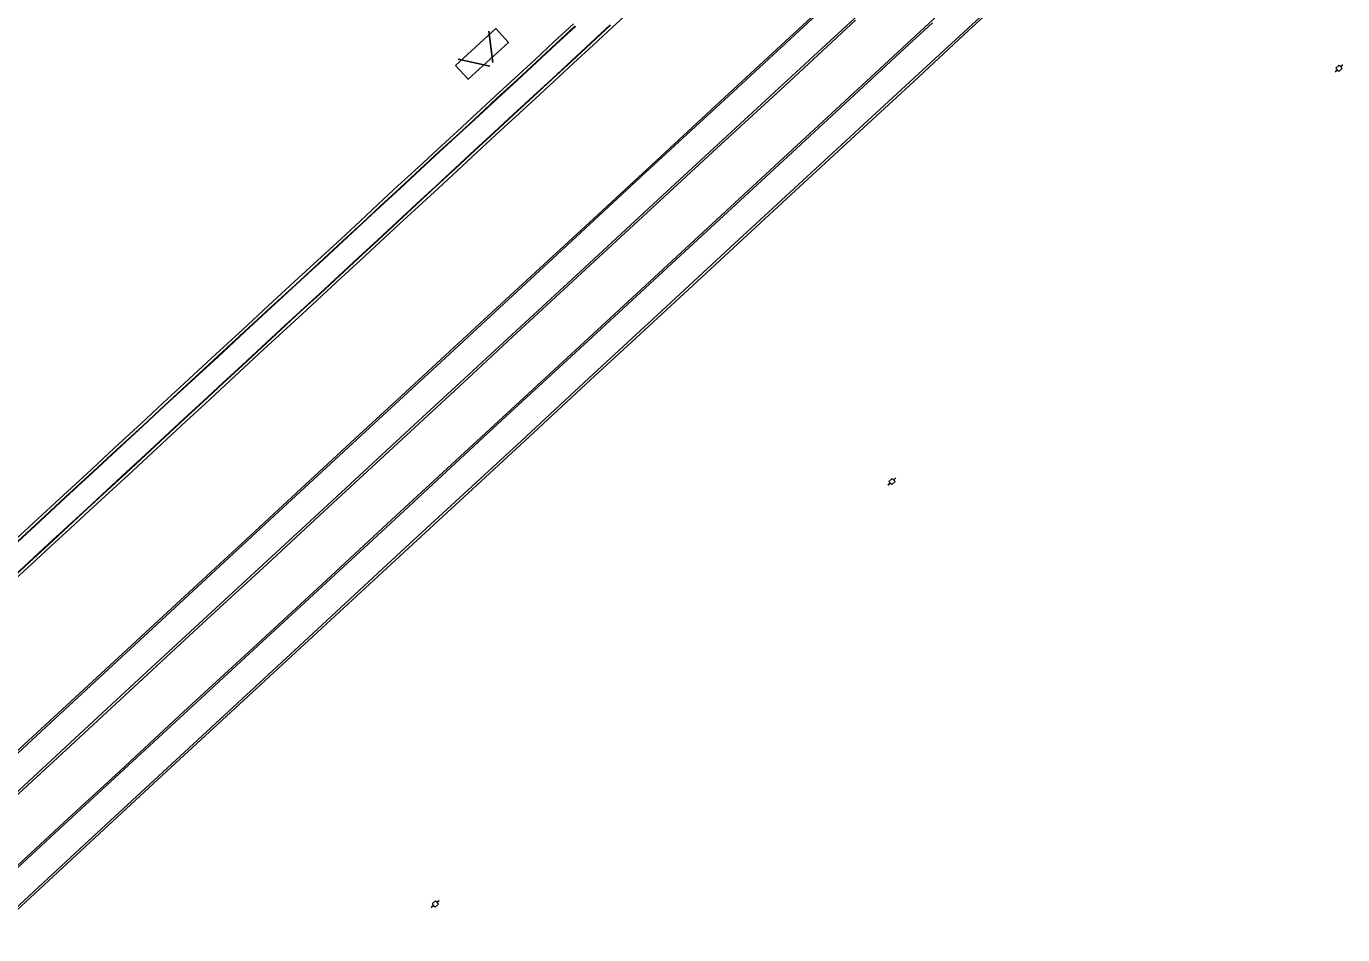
# Model space of a CAD drawing. Extents: x 2161152 to 2175754, y 602179 to 617749.
# Drawn here: x 2167141 to 2168639, y 608904 to 609936 of the extents above; entities that cross this region are included whole.
import ezdxf

# ---------------------------------------------------------------- set-up
doc = ezdxf.new("R2010")
doc.units = 0
for name, color, linetype in [('RD_EX_BldgApp_Sign', 7, 'Continuous'), ('RD_EX_Bridge', 7, 'Continuous'), ('RD_EX_Conc_Curb', 7, 'Continuous'), ('RD_EX_GuardRail', 7, 'Continuous'), ('RD_EX_UT', 7, 'Continuous')]:
    doc.layers.add(name, color=color, linetype=linetype)

msp = doc.modelspace()

# ---------------------------------------------------------------- linework, layer by layer
at = {"layer": 'RD_EX_BldgApp_Sign'}
for p, q in [((2167672.2, 609895.1), (2167667.7, 609931.1)), ((2167668.5, 609891.3), (2167632.7, 609899))]:
    msp.add_line(p, q, dxfattribs=at)
at = {"layer": 'RD_EX_Bridge'}
for points in [[(2167124.1, 609106.2), (2167172.9, 609151), (2167236.5, 609209.7), (2167312.3, 609279.7), (2167386, 609347.7), (2167448.8, 609405.8), (2167510.7, 609463.1), (2167577.7, 609525), (2167618, 609562.2), (2167696.9, 609635), (2167786.5, 609717.7), (2167862.6, 609788.1), (2167935.7, 609855.5), (2168014.1, 609927.9), (2168094.2, 610002)], [(2168277.9, 609991.2), (2168213.2, 609931.5), (2168150.8, 609873.7), (2168069.8, 609799), (2167986.7, 609722.4), (2167904.4, 609646.3), (2167834.7, 609581.9), (2167783, 609534.3), (2167713, 609469.4), (2167624.6, 609387.8), (2167546.4, 609315.8), (2167472.7, 609247.6), (2167388.5, 609169.9), (2167306.3, 609093.9), (2167214.1, 609008.6), (2167124.9, 608926.2)], [(2167120, 608971.8), (2167189.1, 609035.6), (2167248.2, 609090), (2167320.4, 609156.9), (2167404, 609234), (2167477.4, 609301.8), (2167551.8, 609370.7), (2167630.1, 609442.9), (2167688, 609496.2), (2167766.1, 609568.2), (2167855.5, 609650.8), (2167937.1, 609726.3), (2168012.5, 609795.9), (2168102.1, 609878.5), (2168188.4, 609958.4)], [(2167124.8, 609304.1), (2167146.9, 609324.5), (2167169, 609344.9), (2167191.3, 609365.4), (2167213, 609385.4), (2167235.6, 609406.4), (2167257.6, 609426.6), (2167279.2, 609446.7), (2167301.3, 609467.1), (2167323.3, 609487.4), (2167345.3, 609507.7), (2167367.4, 609528.2), (2167389.4, 609548.4), (2167411.4, 609568.8), (2167433.5, 609589.3), (2167455.7, 609609.7), (2167477.7, 609630), (2167499.6, 609650.3), (2167521.5, 609670.5), (2167543.7, 609691), (2167565.7, 609711.3), (2167587.8, 609731.8), (2167609.9, 609752.2), (2167631.9, 609772.5), (2167653.9, 609792.9), (2167676, 609813.3), (2167697.7, 609833.4), (2167720.6, 609854.5), (2167741.9, 609874.2), (2167763.9, 609894.4), (2167786.2, 609915), (2167808.2, 609935.4), (2167830, 609955.5)], [(2168084.7, 609943.4), (2168004.1, 609868.9), (2167926.9, 609797.7), (2167857.2, 609733.3), (2167773.1, 609655.6), (2167694.6, 609583.3), (2167643.3, 609535.6), (2167563.7, 609462), (2167485.5, 609389.9), (2167415.9, 609325.4), (2167342.4, 609257.8), (2167269.1, 609190.1), (2167191.7, 609118.5), (2167148.1, 609078.2), (2167075, 609010.8)], [(2167763.7, 609939.1), (2167741.6, 609918.8), (2167719.7, 609898.5), (2167697.5, 609878), (2167674.7, 609856.9), (2167653.5, 609837.3), (2167631.4, 609817), (2167609.4, 609796.6), (2167587.4, 609776.3), (2167564.2, 609754.9), (2167541.8, 609734.1), (2167521.1, 609715), (2167499.4, 609694.9), (2167477.2, 609674.5), (2167446.2, 609645.8), (2167417.1, 609619), (2167387.6, 609591.7), (2167357.2, 609563.6), (2167326.5, 609535.4), (2167296.7, 609507.8), (2167272, 609485), (2167241.9, 609457.1), (2167215.5, 609432.7), (2167183.7, 609403.3), (2167154.7, 609376.6), (2167123.9, 609348.1)], [(2167629.6, 609891.8), (2167643.9, 609876.2), (2167689.8, 609918.1), (2167675.5, 609933.9), (2167629.6, 609891.8)]]:
    msp.add_lwpolyline(points, dxfattribs=at)
at = {"layer": 'RD_EX_Conc_Curb'}
for points in [[(2167122.3, 609306.8), (2167144.4, 609327.1), (2167166.5, 609347.6), (2167188.8, 609368.1), (2167210.5, 609388.1), (2167233.1, 609409), (2167255.1, 609429.3), (2167276.7, 609449.3), (2167298.8, 609469.8), (2167320.7, 609490), (2167342.7, 609510.3), (2167364.9, 609530.9), (2167386.8, 609551.1), (2167408.9, 609571.5), (2167431, 609591.9), (2167453.2, 609612.4), (2167475.2, 609632.7), (2167497.1, 609652.9), (2167519, 609673.1), (2167541.2, 609693.7), (2167563.2, 609714), (2167585.3, 609734.4), (2167607.4, 609754.8), (2167629.4, 609775.2), (2167651.4, 609795.5), (2167673.5, 609815.9), (2167695.2, 609836), (2167718.1, 609857.1), (2167739.4, 609876.9), (2167761.4, 609897.1), (2167783.7, 609917.6), (2167805.7, 609938.1)], [(2167122.7, 609306.4), (2167144.7, 609326.8), (2167166.9, 609347.2), (2167189.1, 609367.7), (2167210.8, 609387.7), (2167233.5, 609408.7), (2167255.4, 609428.9), (2167277.1, 609449), (2167299.2, 609469.4), (2167321.1, 609489.7), (2167343.1, 609510), (2167365.3, 609530.5), (2167387.2, 609550.7), (2167409.3, 609571.1), (2167431.4, 609591.6), (2167453.5, 609612), (2167475.5, 609632.3), (2167497.5, 609652.6), (2167519.4, 609672.8), (2167541.5, 609693.3), (2167563.5, 609713.6), (2167585.6, 609734.1), (2167607.7, 609754.5), (2167629.7, 609774.8), (2167651.7, 609795.2), (2167673.8, 609815.6), (2167695.6, 609835.7), (2167718.5, 609856.8), (2167739.7, 609876.5), (2167761.8, 609896.7), (2167784, 609917.3), (2167806, 609937.7)], [(2167765.9, 609936.8), (2167743.8, 609916.4), (2167721.8, 609896.2), (2167699.6, 609875.7), (2167676.8, 609854.6), (2167655.7, 609835), (2167633.6, 609814.7), (2167611.6, 609794.3), (2167589.6, 609773.9), (2167566.3, 609752.5), (2167544, 609731.8), (2167523.3, 609712.6), (2167501.6, 609692.6), (2167479.3, 609672.2), (2167448.3, 609643.4), (2167419.2, 609616.7), (2167389.7, 609589.3), (2167359.3, 609561.2), (2167328.7, 609533), (2167298.8, 609505.4), (2167274.2, 609482.7), (2167244, 609454.7), (2167217.6, 609430.4), (2167185.8, 609401), (2167156.8, 609374.3), (2167126.1, 609345.8)], [(2167766.2, 609936.4), (2167744.1, 609916.1), (2167722.2, 609895.8), (2167700, 609875.3), (2167677.2, 609854.2), (2167656.1, 609834.6), (2167633.9, 609814.3), (2167611.9, 609794), (2167589.9, 609773.6), (2167566.7, 609752.2), (2167544.3, 609731.4), (2167523.6, 609712.3), (2167501.9, 609692.2), (2167479.7, 609671.8), (2167448.7, 609643.1), (2167419.6, 609616.3), (2167390.1, 609589), (2167359.7, 609560.8), (2167329, 609532.7), (2167299.2, 609505.1), (2167274.5, 609482.3), (2167244.4, 609454.4), (2167217.9, 609430), (2167186.2, 609400.6), (2167157.2, 609373.9), (2167126.4, 609345.4)]]:
    msp.add_lwpolyline(points, dxfattribs=at)
at = {"layer": 'RD_EX_GuardRail'}
for points in [[(2167096.5, 608903.6), (2167196.9, 608996.3), (2167326.7, 609116.2), (2167451.9, 609231.7), (2167572.9, 609343.8), (2167667, 609430.5), (2167704.6, 609465.2), (2167781.2, 609536.2), (2167859, 609608), (2167942.1, 609684.8), (2168029.2, 609765.1), (2168108.2, 609838), (2168189.2, 609912.6), (2168272.8, 609989.9)], [(2167128, 609063.1), (2167254.8, 609180.6), (2167391.5, 609306.8), (2167484, 609392.1), (2167582.4, 609482.8), (2167634.8, 609531.3), (2167689.1, 609581.4), (2167781.6, 609666.9), (2167865.1, 609744.1), (2167957.8, 609829.7), (2168041.8, 609907.2), (2168130.1, 609988.6)], [(2168040.6, 609949.9), (2167935.7, 609852.8), (2167845.9, 609770.2), (2167745.7, 609677.5), (2167613.3, 609555.1), (2167542.1, 609489.3), (2167418.5, 609375.2), (2167289.8, 609256.1), (2167169.3, 609144.9), (2167109.4, 609089.6)], [(2168172.1, 609940.4), (2168145.1, 609915.7), (2168088.2, 609862.9), (2167992.3, 609774.3), (2167890.5, 609680.4), (2167780.3, 609578.6), (2167682.5, 609488.5), (2167545.4, 609361.8), (2167415.1, 609241.6), (2167301, 609136.1), (2167174.2, 609019.3), (2167073.1, 608925.7)]]:
    msp.add_lwpolyline(points, dxfattribs=at)
at = {"layer": 'RD_EX_UT'}
for p, q in [((2168632.6, 609887.1), (2168630, 609884.5)), ((2168634.5, 609892.2), (2168630.9, 609888.8)), ((2168630.9, 609888.8), (2168634.3, 609885.2)), ((2168634.3, 609885.2), (2168637.9, 609888.6)), ((2168637.9, 609888.6), (2168634.5, 609892.2)), ((2168638.7, 609892.8), (2168636.1, 609890.4)), ((2168130.4, 609422.9), (2168127.8, 609420.5)), ((2168124.2, 609417.3), (2168121.5, 609414.8)), ((2168126.2, 609422.4), (2168122.5, 609419)), ((2168122.5, 609419), (2168125.9, 609415.3)), ((2168125.9, 609415.3), (2168129.6, 609418.7)), ((2168129.6, 609418.7), (2168126.2, 609422.4)), ((2167604.7, 608936.9), (2167602, 608934.5)), ((2167606.7, 608942.1), (2167603, 608938.7)), ((2167603, 608938.7), (2167606.4, 608935)), ((2167606.4, 608935), (2167610.1, 608938.4)), ((2167610.1, 608938.4), (2167606.7, 608942.1)), ((2167610.9, 608942.6), (2167608.3, 608940.2))]:
    msp.add_line(p, q, dxfattribs=at)

doc.saveas('drawing.dxf')
